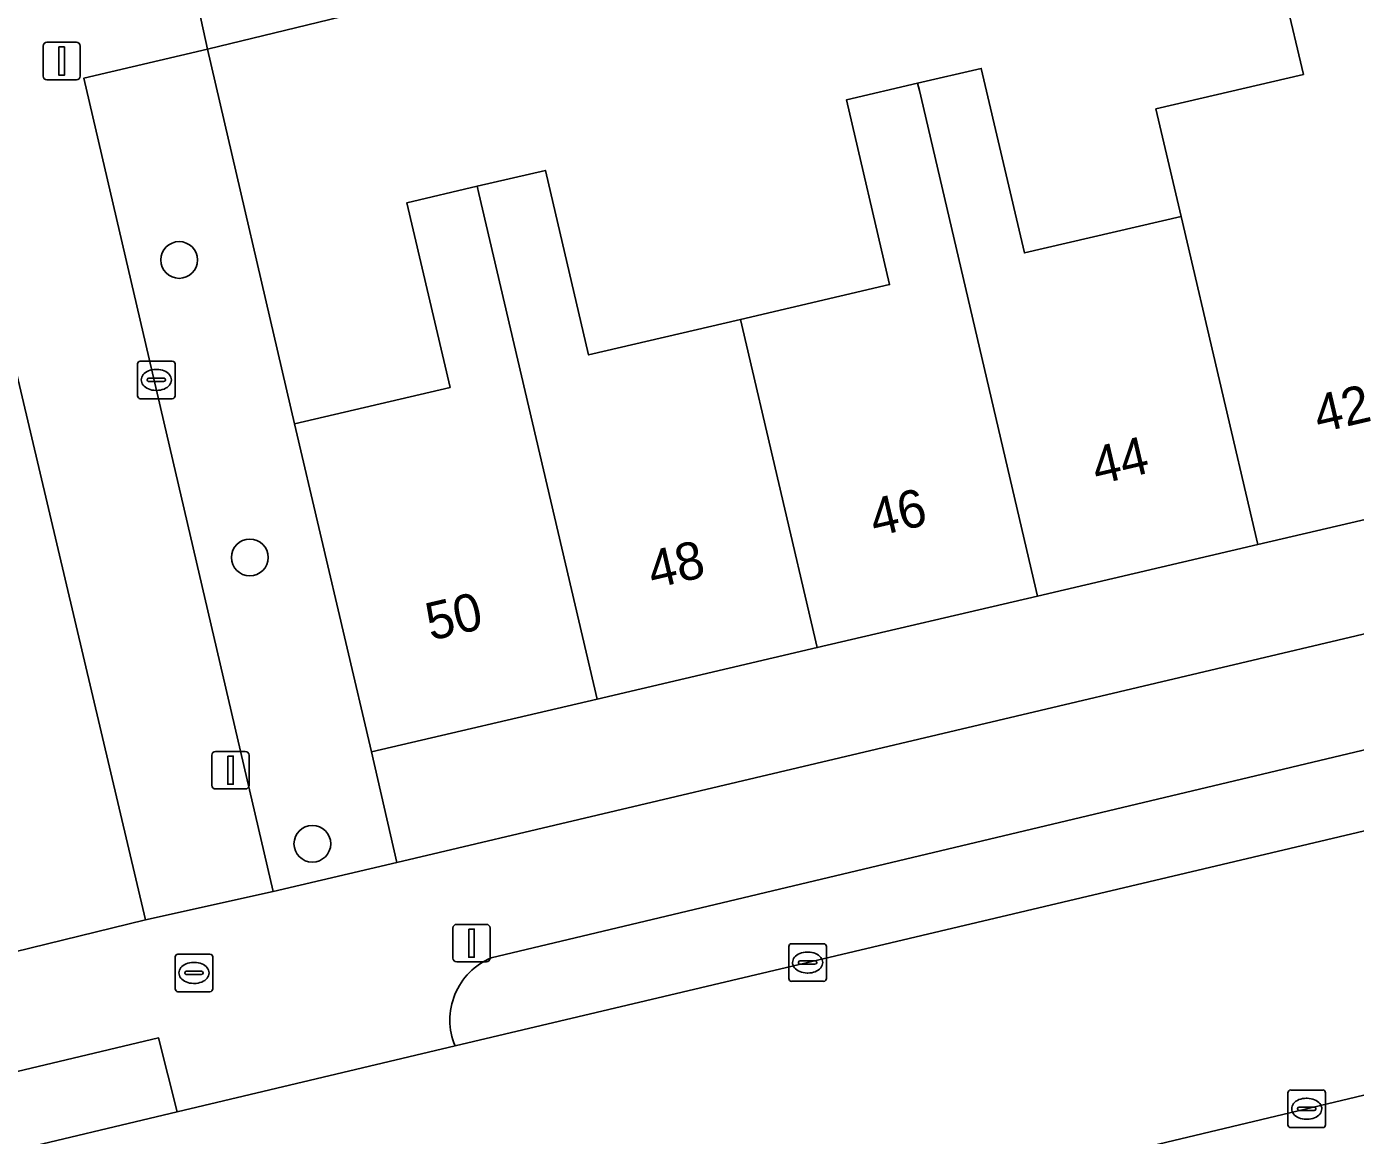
# Model space of a CAD drawing. Extents: x 158031 to 159244, y 380104 to 381214.
# Drawn here: x 158952.8 to 158988.18, y 380601.19 to 380630.7 of the extents above; entities that cross this region are included whole.
import ezdxf

# ---------------------------------------------------------------- set-up
doc = ezdxf.new("R2010")
doc.units = 0
for name, color, linetype in [('IMGEO_Boom', 7, 'Continuous'), ('IMGEO_Brandkraan', 7, 'Continuous'), ('IMGEO_Erf', 7, 'Continuous'), ('IMGEO_Groenvoorziening', 7, 'Continuous'), ('IMGEO_Kolk', 7, 'Continuous'), ('IMGEO_Lichtmast', 7, 'Continuous'), ('IMGEO_Pand', 7, 'Continuous'), ('IMGEO_Pand_nummerreeks', 7, 'Continuous'), ('IMGEO_Parkeervlak_open', 7, 'Continuous'), ('IMGEO_Rijbaan_lokaal_gesloten', 7, 'Continuous'), ('IMGEO_Voetpad_open', 7, 'Continuous')]:
    doc.layers.add(name, color=color, linetype=linetype)

msp = doc.modelspace()

# ---------------------------------------------------------------- linework, layer by layer
at = {"layer": 'IMGEO_Boom'}
for centre in [(158956.86, 380624.49), (158958.741, 380616.573), (158960.407, 380608.952)]:
    msp.add_circle(centre, 0.489, dxfattribs=at)
at = {"layer": 'IMGEO_Brandkraan'}
for p, q in [((158956.754, 380605.088), (158956.754, 380605.94)), ((158956.829, 380606.014), (158957.681, 380606.014)), ((158957.755, 380605.94), (158957.755, 380605.088)), ((158957.242, 380605.794), (158957.267, 380605.794)), ((158957.013, 380605.508), (158957.013, 380605.52)), ((158957.451, 380605.471), (158957.053, 380605.471)), ((158957.056, 380605.557), (158957.454, 380605.557)), ((158957.265, 380605.234), (158957.24, 380605.234)), ((158957.497, 380605.52), (158957.497, 380605.508)), ((158957.681, 380605.014), (158956.829, 380605.014))]:
    msp.add_line(p, q, dxfattribs=at)
for points in [[(158956.754, 380605.088), (158956.754, 380605.94)], [(158956.829, 380606.014), (158957.681, 380606.014)], [(158957.755, 380605.94), (158957.755, 380605.088)], [(158957.681, 380605.014), (158956.829, 380605.014)]]:
    msp.add_lwpolyline(points, dxfattribs=at)
for centre, radius, start, end in [((158956.831, 380605.938), 0.0765, 91.552, 178.448), ((158956.831, 380605.938), 0.0765, 91.552, 178.448), ((158957.679, 380605.938), 0.0765, 1.552, 88.448), ((158957.679, 380605.938), 0.0765, 1.552, 88.448), ((158957.053, 380605.517), 0.0403, 85.8775, 175.7526), ((158957.05, 380605.507), 0.0366, 178.938, 274.7102), ((158957.454, 380605.514), 0.043, 264.8664, 352.4533), ((158957.458, 380605.519), 0.0386, 1.7309, 96.639), ((158956.831, 380605.09), 0.0765, 181.552, 268.448), ((158956.831, 380605.09), 0.0765, 181.552, 268.448), ((158957.679, 380605.09), 0.0765, 271.552, 358.448), ((158957.679, 380605.09), 0.0765, 271.552, 358.448)]:
    msp.add_arc(centre, radius, start, end, dxfattribs=at)
for centre, major_axis, ratio, start_param, end_param in [((158957.241, 380605.514), (-0.387, 0.002), 0.722429, 4.712389, 7.853982), ((158957.266, 380605.514), (-0.39, 0.002), 0.717154, 1.570796, 4.712389)]:
    msp.add_ellipse(centre, major_axis=major_axis, ratio=ratio, start_param=start_param, end_param=end_param, dxfattribs=at)
at = {"layer": 'IMGEO_Erf'}
for points in [[(158952.007, 380605.964), (158955.966, 380606.927), (158946.548, 380646.817)], [(158994.618, 380639.079), (158957.616, 380630.104), (158959.936, 380620.133), (158964.075, 380621.1), (158962.927, 380626.014), (158964.796, 380626.451), (158966.613, 380626.875), (158967.761, 380621.962), (158971.81, 380622.908), (158975.778, 380623.835), (158974.629, 380628.752), (158976.525, 380629.195), (158978.218, 380629.591), (158979.367, 380624.676), (158983.54, 380625.651), (158982.871, 380628.513), (158986.798, 380629.431), (158986.316, 380631.493), (158988.254, 380631.946)], [(158991.448, 380618.284), (158985.583, 380616.914), (158979.717, 380615.542), (158973.852, 380614.172), (158967.988, 380612.801), (158961.978, 380611.396), (158962.653, 380608.457), (159000, 380617.268)]]:
    msp.add_lwpolyline(points, dxfattribs=at)
at = {"layer": 'IMGEO_Groenvoorziening'}
msp.add_lwpolyline([(158961.978, 380611.396), (158959.936, 380620.133), (158957.616, 380630.104), (158954.32, 380629.327), (158959.363, 380607.684), (158962.653, 380608.457)], close=True, dxfattribs=at)
at = {"layer": 'IMGEO_Kolk'}
for p, q in [((158955.751, 380620.872), (158955.751, 380621.724)), ((158955.826, 380621.798), (158956.678, 380621.798)), ((158956.239, 380621.578), (158956.264, 380621.578)), ((158956.752, 380621.724), (158956.752, 380620.872)), ((158956.01, 380621.292), (158956.01, 380621.304)), ((158956.448, 380621.255), (158956.05, 380621.255)), ((158956.053, 380621.341), (158956.451, 380621.341)), ((158956.494, 380621.304), (158956.494, 380621.292)), ((158956.678, 380620.798), (158955.826, 380620.798)), ((158956.262, 380621.018), (158956.237, 380621.018)), ((158973.169, 380606.29), (158974.021, 380606.29)), ((158973.094, 380605.364), (158973.094, 380606.216)), ((158973.582, 380606.07), (158973.607, 380606.07)), ((158974.095, 380606.216), (158974.095, 380605.364)), ((158973.353, 380605.784), (158973.353, 380605.796)), ((158973.791, 380605.747), (158973.393, 380605.747)), ((158973.396, 380605.833), (158973.794, 380605.833)), ((158973.837, 380605.796), (158973.837, 380605.784)), ((158974.021, 380605.29), (158973.169, 380605.29)), ((158973.605, 380605.51), (158973.58, 380605.51)), ((158986.46, 380602.397), (158987.312, 380602.397)), ((158986.385, 380601.471), (158986.385, 380602.323)), ((158986.873, 380602.177), (158986.898, 380602.177)), ((158987.386, 380602.323), (158987.386, 380601.471)), ((158986.644, 380601.891), (158986.644, 380601.903)), ((158987.082, 380601.854), (158986.684, 380601.854)), ((158986.687, 380601.94), (158987.085, 380601.94)), ((158987.128, 380601.903), (158987.128, 380601.891)), ((158987.312, 380601.397), (158986.46, 380601.397)), ((158986.896, 380601.617), (158986.871, 380601.617))]:
    msp.add_line(p, q, dxfattribs=at)
for points in [[(158955.751, 380620.872), (158955.751, 380621.724)], [(158955.826, 380621.798), (158956.678, 380621.798)], [(158956.752, 380621.724), (158956.752, 380620.872)], [(158956.678, 380620.798), (158955.826, 380620.798)], [(158973.169, 380606.29), (158974.021, 380606.29)], [(158973.094, 380605.364), (158973.094, 380606.216)], [(158974.095, 380606.216), (158974.095, 380605.364)], [(158974.021, 380605.29), (158973.169, 380605.29)], [(158986.46, 380602.397), (158987.312, 380602.397)], [(158986.385, 380601.471), (158986.385, 380602.323)], [(158987.386, 380602.323), (158987.386, 380601.471)], [(158987.312, 380601.397), (158986.46, 380601.397)]]:
    msp.add_lwpolyline(points, dxfattribs=at)
for centre, radius, start, end in [((158955.828, 380621.722), 0.0765, 91.552, 178.448), ((158955.828, 380621.722), 0.0765, 91.552, 178.448), ((158956.676, 380621.722), 0.0765, 1.552, 88.448), ((158956.676, 380621.722), 0.0765, 1.552, 88.448), ((158956.05, 380621.301), 0.0403, 85.8775, 175.7526), ((158956.047, 380621.291), 0.0366, 178.938, 274.7102), ((158956.451, 380621.298), 0.043, 264.8664, 352.4533), ((158956.455, 380621.303), 0.0386, 1.7309, 96.639), ((158955.828, 380620.874), 0.0765, 181.552, 268.448), ((158955.828, 380620.874), 0.0765, 181.552, 268.448), ((158956.676, 380620.874), 0.0765, 271.552, 358.448), ((158956.676, 380620.874), 0.0765, 271.552, 358.448), ((158973.171, 380606.214), 0.0765, 91.552, 178.448), ((158973.171, 380606.214), 0.0765, 91.552, 178.448), ((158974.019, 380606.214), 0.0765, 1.552, 88.448), ((158974.019, 380606.214), 0.0765, 1.552, 88.448), ((158973.393, 380605.793), 0.0403, 85.8775, 175.7526), ((158973.39, 380605.783), 0.0366, 178.938, 274.7102), ((158973.794, 380605.79), 0.043, 264.8664, 352.4533), ((158973.798, 380605.795), 0.0386, 1.7309, 96.639), ((158973.171, 380605.366), 0.0765, 181.552, 268.448), ((158973.171, 380605.366), 0.0765, 181.552, 268.448), ((158974.019, 380605.366), 0.0765, 271.552, 358.448), ((158974.019, 380605.366), 0.0765, 271.552, 358.448), ((158986.462, 380602.321), 0.0765, 91.552, 178.448), ((158986.462, 380602.321), 0.0765, 91.552, 178.448), ((158987.31, 380602.321), 0.0765, 1.552, 88.448), ((158987.31, 380602.321), 0.0765, 1.552, 88.448), ((158986.684, 380601.9), 0.0403, 85.8775, 175.7526), ((158986.681, 380601.89), 0.0366, 178.938, 274.7102), ((158987.085, 380601.897), 0.043, 264.8664, 352.4533), ((158987.089, 380601.902), 0.0386, 1.7309, 96.639), ((158986.462, 380601.473), 0.0765, 181.552, 268.448), ((158986.462, 380601.473), 0.0765, 181.552, 268.448), ((158987.31, 380601.473), 0.0765, 271.552, 358.448), ((158987.31, 380601.473), 0.0765, 271.552, 358.448)]:
    msp.add_arc(centre, radius, start, end, dxfattribs=at)
for centre, major_axis, ratio, start_param, end_param in [((158956.238, 380621.298), (-0.387, 0.002), 0.722429, 4.712389, 7.853982), ((158956.263, 380621.298), (-0.39, 0.002), 0.717154, 1.570796, 4.712389), ((158973.581, 380605.79), (-0.387, 0.002), 0.722429, 4.712389, 7.853982), ((158973.606, 380605.79), (-0.39, 0.002), 0.717154, 1.570796, 4.712389), ((158986.872, 380601.897), (-0.387, 0.002), 0.722429, 4.712389, 7.853982), ((158986.897, 380601.897), (-0.39, 0.002), 0.717154, 1.570796, 4.712389)]:
    msp.add_ellipse(centre, major_axis=major_axis, ratio=ratio, start_param=start_param, end_param=end_param, dxfattribs=at)
at = {"layer": 'IMGEO_Lichtmast'}
for p, q in [((158953.237, 380629.384), (158953.237, 380630.184)), ((158953.237, 380630.184), (158953.237, 380629.384)), ((158953.337, 380630.284), (158954.127, 380630.284)), ((158954.127, 380630.284), (158953.337, 380630.284)), ((158954.227, 380630.184), (158954.227, 380629.384)), ((158954.227, 380629.384), (158954.227, 380630.184)), ((158954.127, 380629.284), (158953.337, 380629.284)), ((158953.337, 380629.284), (158954.127, 380629.284)), ((158957.732, 380610.51), (158957.732, 380611.31)), ((158957.732, 380611.31), (158957.732, 380610.51)), ((158957.832, 380611.41), (158958.622, 380611.41)), ((158958.622, 380611.41), (158957.832, 380611.41)), ((158958.722, 380611.31), (158958.722, 380610.51)), ((158958.722, 380610.51), (158958.722, 380611.31)), ((158958.622, 380610.41), (158957.832, 380610.41)), ((158957.832, 380610.41), (158958.622, 380610.41)), ((158964.15, 380605.906), (158964.15, 380606.706)), ((158964.15, 380606.706), (158964.15, 380605.906)), ((158964.25, 380606.806), (158965.04, 380606.806)), ((158965.04, 380606.806), (158964.25, 380606.806)), ((158965.14, 380606.706), (158965.14, 380605.906)), ((158965.14, 380605.906), (158965.14, 380606.706)), ((158965.04, 380605.806), (158964.25, 380605.806)), ((158964.25, 380605.806), (158965.04, 380605.806))]:
    msp.add_line(p, q, dxfattribs=at)
for points in [[(158953.657, 380630.159), (158953.807, 380630.159), (158953.807, 380629.409), (158953.657, 380629.409), (158953.657, 380630.159)], [(158958.152, 380611.285), (158958.302, 380611.285), (158958.302, 380610.535), (158958.152, 380610.535), (158958.152, 380611.285)], [(158964.57, 380606.681), (158964.72, 380606.681), (158964.72, 380605.931), (158964.57, 380605.931), (158964.57, 380606.681)]]:
    msp.add_lwpolyline(points, dxfattribs=at)
for centre, start, end in [((158953.337, 380630.184), 90, 180), ((158953.337, 380630.184), 90, 180), ((158954.127, 380630.184), 0, 90), ((158954.127, 380630.184), 360, 90), ((158953.337, 380629.384), 180, 270), ((158953.337, 380629.384), 180, 270), ((158954.127, 380629.384), 270, 0), ((158954.127, 380629.384), 270, 0), ((158957.832, 380611.31), 90, 180), ((158957.832, 380611.31), 90, 180), ((158958.622, 380611.31), 0, 90), ((158958.622, 380611.31), 360, 90), ((158957.832, 380610.51), 180, 270), ((158957.832, 380610.51), 180, 270), ((158958.622, 380610.51), 270, 0), ((158958.622, 380610.51), 270, 0), ((158964.25, 380606.706), 90, 180), ((158964.25, 380606.706), 90, 180), ((158965.04, 380606.706), 0, 90), ((158965.04, 380606.706), 360, 90), ((158964.25, 380605.906), 180, 270), ((158964.25, 380605.906), 180, 270), ((158965.04, 380605.906), 270, 0), ((158965.04, 380605.906), 270, 0)]:
    msp.add_arc(centre, 0.1, start, end, dxfattribs=at)
at = {"layer": 'IMGEO_Pand'}
for points in [[(158988.301, 380631.745), (158988.254, 380631.946), (158986.316, 380631.493), (158986.798, 380629.431), (158982.871, 380628.513), (158983.54, 380625.651), (158985.583, 380616.914), (158991.448, 380618.284)], [(158983.54, 380625.651), (158979.367, 380624.676), (158978.218, 380629.591), (158976.525, 380629.195), (158976.571, 380629.003), (158979.717, 380615.542), (158985.583, 380616.914)], [(158979.717, 380615.542), (158976.571, 380629.003), (158976.525, 380629.195), (158974.629, 380628.752), (158975.778, 380623.835), (158971.81, 380622.908), (158973.852, 380614.172)], [(158967.988, 380612.801), (158973.852, 380614.172), (158971.81, 380622.908), (158967.761, 380621.962), (158966.613, 380626.875), (158964.796, 380626.451), (158964.841, 380626.261)], [(158967.988, 380612.801), (158964.841, 380626.261), (158964.796, 380626.451), (158962.927, 380626.014), (158964.075, 380621.1), (158959.936, 380620.133), (158961.978, 380611.396)]]:
    msp.add_lwpolyline(points, close=True, dxfattribs=at)
at = {"layer": 'IMGEO_Parkeervlak_open'}
for points in [[(158948.787, 380652.433), (158945.462, 380651.651), (158945.506, 380651.454), (158945.985, 380649.297), (158946.548, 380646.817), (158955.966, 380606.927), (158959.363, 380607.684), (158954.32, 380629.327), (158957.616, 380630.104), (158957.219, 380631.937), (158953.882, 380631.121)], [(158999.117, 380604.815), (158972.222, 380598.401), (158972.718, 380596.478), (158996.196, 380601.993), (158996.36, 380602.049), (158996.519, 380602.12), (158996.671, 380602.205), (158996.815, 380602.303), (158996.949, 380602.413), (158997.073, 380602.535), (158997.098, 380602.563), (158998.141, 380604.111), (158998.232, 380604.235), (158998.333, 380604.35), (158998.445, 380604.456), (158998.565, 380604.551), (158998.694, 380604.635), (158998.829, 380604.708), (158998.971, 380604.768)]]:
    msp.add_lwpolyline(points, close=True, dxfattribs=at)
for points in [[(158993.569, 380612.674), (158965.168, 380605.912)], [(158964.208, 380603.569), (158994.286, 380610.681), (158997.312, 380611.42)], [(158851.553, 380576.939), (158864.508, 380579.993), (158876.373, 380582.763), (158889.141, 380585.743), (158893.045, 380586.654), (158933.324, 380596.223), (158956.809, 380601.82), (158956.312, 380603.784), (158936.256, 380599.01), (158932.578, 380598.135), (158895.583, 380589.33), (158891.886, 380588.45), (158875.128, 380584.578), (158869.583, 380583.26), (158865.989, 380582.405), (158863.919, 380581.913), (158860.326, 380581.059), (158854.491, 380579.672)]]:
    msp.add_lwpolyline(points, dxfattribs=at)
msp.add_arc((158965.857, 380604.262), 1.788, 112.6462, 202.7929, dxfattribs=at)
at = {"layer": 'IMGEO_Rijbaan_lokaal_gesloten'}
for points in [[(158999.117, 380604.815), (158997.312, 380611.42), (158994.286, 380610.681), (158964.208, 380603.569), (158956.809, 380601.82), (158933.324, 380596.223), (158893.045, 380586.654), (158889.141, 380585.743), (158876.373, 380582.763), (158864.508, 380579.993), (158851.553, 380576.939), (158851.369, 380576.896), (158850.382, 380576.701), (158852.111, 380569.924), (158853.96, 380570.297), (158870.549, 380574.194), (158905.292, 380582.437), (158906.769, 380582.786), (158907.421, 380582.94), (158912.673, 380584.186)], [(158922.941, 380586.622), (158928.387, 380587.915), (158934.089, 380589.338), (158958.59, 380595.188), (158972.222, 380598.401), (158999.117, 380604.815)]]:
    msp.add_lwpolyline(points, dxfattribs=at)
at = {"layer": 'IMGEO_Voetpad_open'}
msp.add_lwpolyline([(158994.618, 380639.079), (158998.39, 380639.96), (158998.331, 380640.203), (158999.306, 380640.436), (159000, 380640.601), (159005.505, 380641.913), (159005.745, 380643.272), (159000, 380641.939), (158994.242, 380640.602), (158975.081, 380636.177), (158957.219, 380631.937), (158957.616, 380630.104)], close=True, dxfattribs=at)
for points in [[(159001.216, 380617.555), (159000, 380617.268), (158962.653, 380608.457), (158959.363, 380607.684), (158955.966, 380606.927), (158952.007, 380605.964), (158935.019, 380601.833), (158932.119, 380601.143), (158931.662, 380601.034), (158930.681, 380600.803), (158890.726, 380591.392), (158887.35, 380590.625), (158864.93, 380585.295), (158863.54, 380584.965), (158860.664, 380584.282), (158852.79, 380582.412), (158849.158, 380581.55), (158850.382, 380576.701), (158851.369, 380576.896), (158851.553, 380576.939)], [(158965.168, 380605.912), (158993.569, 380612.674)], [(158932.578, 380598.135), (158936.256, 380599.01), (158956.312, 380603.784), (158956.809, 380601.82), (158964.208, 380603.569)]]:
    msp.add_lwpolyline(points, dxfattribs=at)
msp.add_arc((158965.857, 380604.262), 1.788, 112.6462, 202.7929, dxfattribs=at)

# ---------------------------------------------------------------- texts
at = {"layer": 'IMGEO_Pand_nummerreeks'}
for s, rotation, p in [('42', 13.1551, (158987.209, 380619.881)), ('44', 13.1564, (158981.298, 380618.5)), ('46', 13.1564, (158975.385, 380617.118)), ('48', 13.1564, (158969.473, 380615.735)), ('50', 13.1564, (158963.559, 380614.353))]:
    msp.add_text(s, height=1, rotation=rotation, dxfattribs=at).set_placement(p)

doc.saveas('drawing.dxf')
